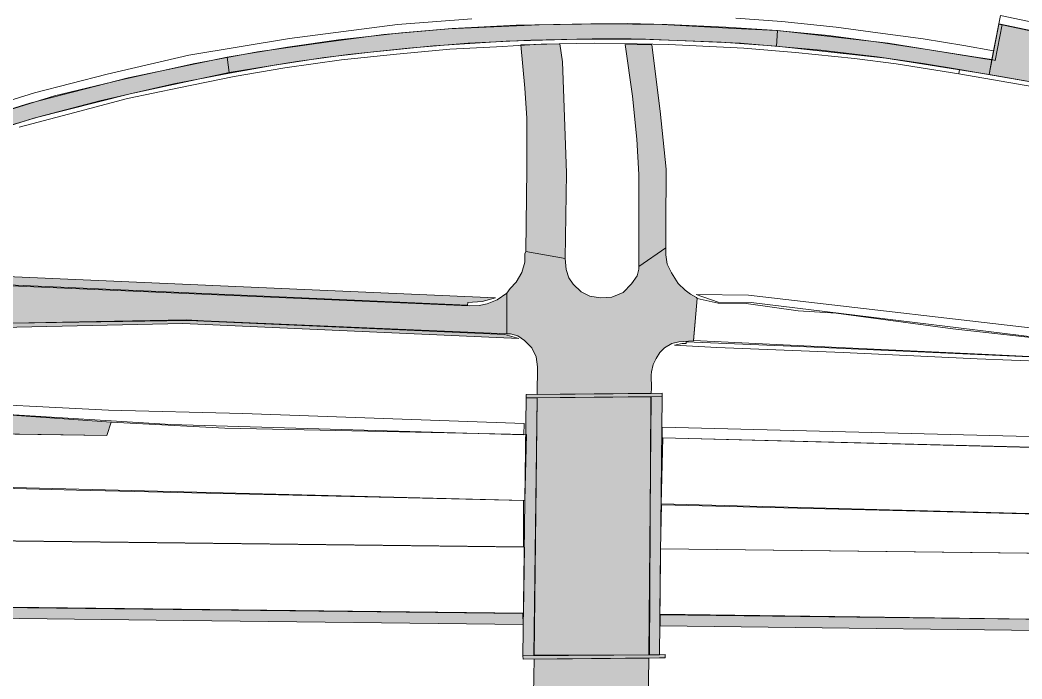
# Model space of a CAD drawing. Extents: x 2363427 to 2368559, y 6957299 to 6980140.
# Drawn here: x 2365689.7 to 2365730.74, y 6979830.46 to 6979857.44 of the extents above; entities that cross this region are included whole.
import ezdxf

# ---------------------------------------------------------------- set-up
doc = ezdxf.new("R2010")
doc.units = 0
doc.header["$LTSCALE"] = 5.6
for name, color, linetype, lineweight in [('10', 7, 'Continuous', 13), ('11', 7, 'Continuous', 13), ('12', 7, 'Continuous', 13), ('13', 7, 'Continuous', 13), ('9', 7, 'Continuous', 13)]:
    doc.layers.add(name, color=color, linetype=linetype, lineweight=lineweight)

msp = doc.modelspace()

# ---------------------------------------------------------------- hatches: boundary and pattern name
at = {"layer": '10'}
for points in [[(2365709.179, 6979846.057), (2365708.635, 6979845.913), (2365708.038, 6979845.87), (2365708.037, 6979845.759), (2365675.012, 6979847.218), (2365675.699, 6979847.527)], [(2365710.128, 6979844.395), (2365696.365, 6979845.006), (2365682.127, 6979844.701), (2365669.983, 6979844.436), (2365670.338, 6979844.635), (2365686.677, 6979844.981), (2365696.619, 6979845.139), (2365709.563, 6979844.56)], [(2365710.315, 6979832.687), (2365696.398, 6979832.847), (2365686.343, 6979832.978), (2365677.121, 6979833.085), (2365672.06, 6979832.934), (2365671.526, 6979833.287), (2365678.285, 6979833.441), (2365682.827, 6979833.455), (2365710.294, 6979833.135)], [(2365755.762, 6979832.14), (2365715.916, 6979832.627), (2365715.917, 6979833.107), (2365755.763, 6979832.58)]]:
    msp.add_hatch(color=256, dxfattribs=at).paths.add_polyline_path(points)
at = {"layer": '11'}
msp.add_hatch(color=256, dxfattribs=at).paths.add_polyline_path([(2365693.255, 6979840.421), (2365675.356, 6979840.701), (2365675.368, 6979841.627), (2365666.482, 6979842.244), (2365667.352, 6979842.815), (2365693.433, 6979840.977)])
at = {"layer": '12'}
for points in [[(2365729.509, 6979855.815), (2365729.638, 6979855.785), (2365729.929, 6979857.25), (2365729.795, 6979857.279)], [(2365710.439, 6979841.969), (2365710.304, 6979831.402), (2365710.764, 6979831.414), (2365710.885, 6979841.972)], [(2365716.003, 6979842.152), (2365710.438, 6979842.104), (2365710.439, 6979841.969), (2365716.003, 6979842.017)], [(2365716.003, 6979842.017), (2365715.548, 6979842.014), (2365715.452, 6979831.451), (2365715.9, 6979831.451)], [(2365716.125, 6979831.453), (2365715.9, 6979831.451), (2365710.304, 6979831.402), (2365710.305, 6979831.267), (2365715.898, 6979831.316), (2365716.123, 6979831.321)]]:
    msp.add_hatch(color=256, dxfattribs=at).paths.add_polyline_path(points)
at = {"layer": '13'}
for points in [[(2365720.692, 6979856.371), (2365718.42, 6979856.527), (2365716.265, 6979856.611), (2365714.728, 6979856.668), (2365713.132, 6979856.666), (2365710.631, 6979856.613), (2365708.054, 6979856.482), (2365705.617, 6979856.289), (2365703.138, 6979856.018), (2365701.035, 6979855.737), (2365698.275, 6979855.289), (2365698.182, 6979855.909), (2365700.662, 6979856.321), (2365702.746, 6979856.621), (2365705.324, 6979856.912), (2365707.402, 6979857.089), (2365710.019, 6979857.219), (2365713.078, 6979857.285), (2365714.575, 6979857.289), (2365716.212, 6979857.251), (2365718.607, 6979857.144), (2365720.734, 6979857.002)], [(2365729.399, 6979855.212), (2365725.163, 6979855.877), (2365720.692, 6979856.371), (2365720.734, 6979857.002), (2365725.255, 6979856.489), (2365729.474, 6979855.811), (2365729.511, 6979855.82)], [(2365746.951, 6979852.146), (2365742.589, 6979852.917), (2365738.116, 6979853.683), (2365733.839, 6979854.43), (2365729.399, 6979855.212), (2365729.793, 6979857.268), (2365734.116, 6979856.354), (2365738.356, 6979855.454), (2365742.811, 6979854.518), (2365747.206, 6979853.61)], [(2365698.275, 6979855.289), (2365694.208, 6979854.41), (2365690.264, 6979853.416), (2365686.318, 6979852.181), (2365681.587, 6979850.452), (2365677.393, 6979848.581), (2365673.953, 6979846.878), (2365673.64, 6979847.441), (2365677.181, 6979849.203), (2365681.093, 6979850.937), (2365686.445, 6979852.899), (2365690.111, 6979854.037), (2365694.136, 6979855.07), (2365698.182, 6979855.909)]]:
    msp.add_hatch(color=256, dxfattribs=at).paths.add_polyline_path(points)
at = {"layer": '9'}
for points in [[(2365710.219, 6979856.415), (2365710.373, 6979854.65), (2365710.459, 6979853.416), (2365710.462, 6979851.332), (2365710.42, 6979847.964), (2365712.037, 6979847.668), (2365712.08, 6979851.159), (2365711.98, 6979854.236), (2365711.922, 6979855.725), (2365711.812, 6979856.464)], [(2365714.485, 6979856.434), (2365714.783, 6979854.322), (2365714.962, 6979852.553), (2365715.046, 6979851.109), (2365715.047, 6979847.348), (2365716.15, 6979848.11), (2365716.159, 6979848.99), (2365716.163, 6979851.329), (2365715.917, 6979853.705), (2365715.583, 6979856.416)], [(2365715.557, 6979842.146), (2365710.888, 6979842.107), (2365710.903, 6979843.231), (2365710.846, 6979843.649), (2365710.672, 6979844.01), (2365710.368, 6979844.309), (2365710.088, 6979844.507), (2365709.796, 6979844.594), (2365709.639, 6979844.581), (2365709.643, 6979846.251), (2365709.785, 6979846.448), (2365710.018, 6979846.697), (2365710.252, 6979847.094), (2365710.38, 6979847.517), (2365710.38, 6979847.865), (2365710.42, 6979847.964), (2365712.037, 6979847.668), (2365712.07, 6979847.219), (2365712.187, 6979846.883), (2365712.362, 6979846.622), (2365712.689, 6979846.311), (2365713.039, 6979846.136), (2365713.482, 6979846.062), (2365713.948, 6979846.087), (2365714.403, 6979846.274), (2365714.753, 6979846.634), (2365714.986, 6979846.958), (2365715.044, 6979847.231), (2365715.047, 6979847.348), (2365716.15, 6979848.11), (2365716.153, 6979847.828), (2365716.21, 6979847.442), (2365716.386, 6979847.082), (2365716.666, 6979846.646), (2365716.945, 6979846.373), (2365717.167, 6979846.211), (2365717.412, 6979846.074), (2365717.443, 6979846.028), (2365717.284, 6979844.296), (2365716.689, 6979844.259), (2365716.397, 6979844.197), (2365716.094, 6979844.01), (2365715.907, 6979843.823), (2365715.756, 6979843.575), (2365715.639, 6979843.326), (2365715.569, 6979843.028), (2365715.558, 6979842.891), (2365715.569, 6979842.368)], [(2365709.639, 6979844.581), (2365709.643, 6979846.251), (2365709.252, 6979845.985), (2365708.837, 6979845.821), (2365708.509, 6979845.749), (2365708.101, 6979845.729), (2365674.93, 6979847.186), (2365673.034, 6979846.187), (2365686.601, 6979845.583), (2365686.585, 6979844.972), (2365692.832, 6979845.086), (2365696.509, 6979845.166), (2365697.223, 6979845.124)], [(2365715.481, 6979831.449), (2365710.742, 6979831.424), (2365710.886, 6979841.967), (2365715.545, 6979842.011)], [(2365718.147, 6979827.104), (2365717.699, 6979827.056), (2365717.193, 6979826.879), (2365716.754, 6979826.603), (2365716.381, 6979826.225), (2365716.144, 6979825.828), (2365715.974, 6979825.357), (2365715.932, 6979825.067), (2365715.927, 6979824.876), (2365715.923, 6979824.531), (2365714.368, 6979824.437), (2365714.348, 6979824.693), (2365714.264, 6979824.976), (2365714.102, 6979825.241), (2365713.882, 6979825.471), (2365713.564, 6979825.665), (2365713.197, 6979825.751), (2365712.828, 6979825.746), (2365712.508, 6979825.668), (2365712.214, 6979825.471), (2365711.91, 6979825.102), (2365711.78, 6979824.794), (2365711.748, 6979824.467), (2365711.749, 6979824.347), (2365710.653, 6979824.336), (2365710.673, 6979824.561), (2365710.673, 6979824.818), (2365710.64, 6979825.026), (2365710.57, 6979825.32), (2365710.47, 6979825.577), (2365710.396, 6979825.715), (2365710.315, 6979825.853), (2365710.262, 6979825.928), (2365710.738, 6979829.854), (2365710.767, 6979831.269), (2365715.459, 6979831.307), (2365715.431, 6979829.441), (2365715.473, 6979829.09), (2365715.595, 6979828.751), (2365715.787, 6979828.513), (2365716.055, 6979828.283), (2365716.393, 6979828.134), (2365716.798, 6979828.078), (2365718.127, 6979828.087)]]:
    msp.add_hatch(color=256, dxfattribs=at).paths.add_polyline_path(points)

# ---------------------------------------------------------------- linework, layer by layer
at = {"layer": '10'}
for points in [[(2365709.179, 6979846.057), (2365708.635, 6979845.913), (2365708.038, 6979845.87), (2365708.037, 6979845.759), (2365675.012, 6979847.218), (2365675.699, 6979847.527)], [(2365869.407, 6979837.776), (2365811.614, 6979838.432), (2365789.317, 6979838.716), (2365781.746, 6979839.477), (2365769.737, 6979840.705), (2365740.628, 6979843.676), (2365737.885, 6979843.966), (2365734.711, 6979844.169), (2365732.494, 6979844.305), (2365719.648, 6979845.865), (2365718.293, 6979845.888), (2365717.393, 6979846.197), (2365719.544, 6979846.171), (2365732.966, 6979844.609), (2365739.14, 6979844.202), (2365741.444, 6979843.956), (2365771.06, 6979840.895), (2365789.538, 6979839.04), (2365806.746, 6979838.832), (2365869.403, 6979838.098)], [(2365710.128, 6979844.395), (2365696.365, 6979845.006), (2365682.127, 6979844.701), (2365669.983, 6979844.436), (2365670.338, 6979844.635), (2365686.677, 6979844.981), (2365696.619, 6979845.139), (2365709.563, 6979844.56)], [(2365769.667, 6979839.9), (2365740.54, 6979842.85), (2365737.784, 6979843.097), (2365735.553, 6979843.272), (2365733.123, 6979843.405), (2365728.907, 6979843.569), (2365723.414, 6979843.821), (2365718.247, 6979844.03), (2365716.513, 6979844.119), (2365716.826, 6979844.19), (2365716.982, 6979844.189), (2365716.982, 6979844.26), (2365721.615, 6979844.067), (2365733.793, 6979843.518), (2365736.18, 6979843.385), (2365737.814, 6979843.282), (2365740.67, 6979843.007), (2365769.695, 6979840.069)], [(2365710.345, 6979840.454), (2365695.872, 6979840.87), (2365688.771, 6979841.31), (2365667.412, 6979842.825), (2365667.917, 6979843.135), (2365677.346, 6979842.457), (2365686.309, 6979841.819), (2365693.332, 6979841.456), (2365698.823, 6979841.33), (2365710.347, 6979840.92)], [(2365710.385, 6979837.766), (2365710.453, 6979840.465), (2365698.098, 6979840.726), (2365693.433, 6979840.977), (2365693.255, 6979840.421), (2365685.699, 6979840.537), (2365680.48, 6979840.568), (2365664.535, 6979840.91), (2365663.308, 6979840.026), (2365662.323, 6979839.295), (2365663.056, 6979838.748), (2365686.736, 6979838.366)], [(2365769.681, 6979838.976), (2365716.003, 6979840.327), (2365716.003, 6979840.768), (2365769.681, 6979839.402)], [(2365757.005, 6979836.554), (2365715.959, 6979837.624), (2365716.027, 6979840.323), (2365759.359, 6979839.191)], [(2365710.322, 6979835.866), (2365666.379, 6979836.387), (2365663.055, 6979838.749), (2365685.869, 6979838.351), (2365692.022, 6979838.182), (2365710.326, 6979837.767)], [(2365906.151, 6979833.544), (2365715.94, 6979835.783), (2365715.97, 6979837.583), (2365727.679, 6979837.3), (2365771.381, 6979836.174), (2365792.699, 6979835.976), (2365905.597, 6979834.565)], [(2365710.328, 6979833.146), (2365679.956, 6979833.509), (2365671.526, 6979833.286), (2365669.999, 6979834.161), (2365666.466, 6979836.365), (2365668.668, 6979836.338), (2365710.361, 6979835.846)], [(2365766.692, 6979835.181), (2365715.941, 6979835.78), (2365715.915, 6979833.079), (2365766.66, 6979832.481)], [(2365710.315, 6979832.687), (2365696.398, 6979832.847), (2365686.343, 6979832.978), (2365677.121, 6979833.085), (2365672.06, 6979832.934), (2365671.526, 6979833.287), (2365678.285, 6979833.441), (2365682.827, 6979833.455), (2365710.294, 6979833.135)], [(2365755.762, 6979832.14), (2365715.916, 6979832.627), (2365715.917, 6979833.107), (2365755.763, 6979832.58)]]:
    msp.add_lwpolyline(points, close=True, dxfattribs=at)
at = {"layer": '11'}
for points in [[(2365772.316, 6979838.894), (2365769.696, 6979838.993), (2365769.694, 6979840.058), (2365762.036, 6979840.83), (2365746.855, 6979842.389), (2365737.174, 6979843.355), (2365729.096, 6979843.751), (2365723.224, 6979844.024), (2365717.281, 6979844.321), (2365717.443, 6979846.028), (2365718.302, 6979845.84), (2365719.451, 6979845.836), (2365721.575, 6979845.533), (2365723.131, 6979845.434), (2365727.913, 6979844.791), (2365733.19, 6979844.201), (2365735.271, 6979844.098), (2365747.179, 6979843.009), (2365754.259, 6979842.29), (2365762.236, 6979841.445), (2365782.371, 6979839.395), (2365782.339, 6979838.777)], [(2365693.255, 6979840.421), (2365675.356, 6979840.701), (2365675.368, 6979841.627), (2365666.482, 6979842.244), (2365667.352, 6979842.815), (2365693.433, 6979840.977)]]:
    msp.add_lwpolyline(points, close=True, dxfattribs=at)
at = {"layer": '12'}
for points in [[(2365708.207, 6979857.486), (2365705.16, 6979857.249), (2365700.745, 6979856.683), (2365696.617, 6979855.991), (2365693.276, 6979855.215), (2365690.302, 6979854.461), (2365687.169, 6979853.486)], [(2365688.429, 6979853.498), (2365691.115, 6979854.329), (2365693.851, 6979854.987), (2365696.797, 6979855.644), (2365699.427, 6979856.132), (2365702.344, 6979856.542), (2365704.604, 6979856.837), (2365707.258, 6979857.078), (2365710.96, 6979857.233), (2365713.558, 6979857.278), (2365715.998, 6979857.251), (2365718.961, 6979857.095), (2365720.692, 6979857.002), (2365722.816, 6979856.807), (2365724.964, 6979856.512), (2365726.956, 6979856.219), (2365728.763, 6979855.928), (2365729.511, 6979855.82), (2365729.572, 6979856.175), (2365728.354, 6979856.386), (2365726.698, 6979856.665), (2365724.838, 6979856.907), (2365723.134, 6979857.148), (2365720.907, 6979857.369), (2365719.018, 6979857.513)], [(2365689.324, 6979853.136), (2365690.474, 6979853.474), (2365692.966, 6979854.128), (2365696.009, 6979854.83), (2365698.277, 6979855.263), (2365700.124, 6979855.586), (2365702.174, 6979855.906), (2365704.06, 6979856.114), (2365706.638, 6979856.378), (2365709.608, 6979856.573), (2365712.591, 6979856.654), (2365715.328, 6979856.65), (2365719.216, 6979856.492), (2365722.506, 6979856.201), (2365724.807, 6979855.922), (2365726.688, 6979855.659), (2365728.185, 6979855.411), (2365728.154, 6979855.233), (2365725.585, 6979855.644), (2365723.881, 6979855.86), (2365721.47, 6979856.108), (2365719.346, 6979856.279), (2365716.278, 6979856.436), (2365714.98, 6979856.467), (2365713.251, 6979856.483), (2365711.045, 6979856.453), (2365709.217, 6979856.342), (2365707.308, 6979856.249), (2365705.121, 6979856.043), (2365702.873, 6979855.802), (2365700.548, 6979855.479), (2365698.468, 6979855.124), (2365696.209, 6979854.666), (2365694.104, 6979854.217), (2365691.684, 6979853.584), (2365689.665, 6979853.044)]]:
    msp.add_lwpolyline(points, dxfattribs=at)
for points in [[(2365818.018, 6979841.265), (2365815.852, 6979841.477), (2365812.092, 6979841.962), (2365807.827, 6979842.614), (2365771.149, 6979848.97), (2365771.155, 6979848.968), (2365729.86, 6979857.623), (2365729.797, 6979857.275), (2365771.081, 6979848.617), (2365795.011, 6979844.441), (2365807.764, 6979842.26), (2365809.707, 6979841.918), (2365812.995, 6979841.456), (2365815.093, 6979841.201), (2365816.217, 6979841.081), (2365817.22, 6979840.98), (2365817.849, 6979840.919), (2365817.982, 6979840.906)], [(2365729.509, 6979855.815), (2365729.638, 6979855.785), (2365729.929, 6979857.25), (2365729.795, 6979857.279)], [(2365817.89, 6979840.102), (2365815.291, 6979840.373), (2365813.476, 6979840.584), (2365811.425, 6979840.863), (2365809.144, 6979841.207), (2365808.247, 6979841.351), (2365807.626, 6979841.461), (2365804.57, 6979841.991), (2365728.154, 6979855.233), (2365728.185, 6979855.411), (2365807.657, 6979841.639), (2365809.723, 6979841.31), (2365811.891, 6979840.973), (2365814.938, 6979840.597), (2365816.151, 6979840.427), (2365817.925, 6979840.279)], [(2365710.439, 6979841.969), (2365710.304, 6979831.402), (2365710.764, 6979831.414), (2365710.885, 6979841.972)], [(2365716.003, 6979842.152), (2365710.438, 6979842.104), (2365710.439, 6979841.969), (2365716.003, 6979842.017)], [(2365716.003, 6979842.017), (2365715.548, 6979842.014), (2365715.452, 6979831.451), (2365715.9, 6979831.451)], [(2365716.125, 6979831.453), (2365715.9, 6979831.451), (2365710.304, 6979831.402), (2365710.305, 6979831.267), (2365715.898, 6979831.316), (2365716.123, 6979831.321)]]:
    msp.add_lwpolyline(points, close=True, dxfattribs=at)
at = {"layer": '13'}
for points in [[(2365720.692, 6979856.371), (2365718.42, 6979856.527), (2365716.265, 6979856.611), (2365714.728, 6979856.668), (2365713.132, 6979856.666), (2365710.631, 6979856.613), (2365708.054, 6979856.482), (2365705.617, 6979856.289), (2365703.138, 6979856.018), (2365701.035, 6979855.737), (2365698.275, 6979855.289), (2365698.182, 6979855.909), (2365700.662, 6979856.321), (2365702.746, 6979856.621), (2365705.324, 6979856.912), (2365707.402, 6979857.089), (2365710.019, 6979857.219), (2365713.078, 6979857.285), (2365714.575, 6979857.289), (2365716.212, 6979857.251), (2365718.607, 6979857.144), (2365720.734, 6979857.002)], [(2365729.399, 6979855.212), (2365725.163, 6979855.877), (2365720.692, 6979856.371), (2365720.734, 6979857.002), (2365725.255, 6979856.489), (2365729.474, 6979855.811), (2365729.511, 6979855.82)], [(2365746.951, 6979852.146), (2365742.589, 6979852.917), (2365738.116, 6979853.683), (2365733.839, 6979854.43), (2365729.399, 6979855.212), (2365729.793, 6979857.268), (2365734.116, 6979856.354), (2365738.356, 6979855.454), (2365742.811, 6979854.518), (2365747.206, 6979853.61)], [(2365698.275, 6979855.289), (2365694.208, 6979854.41), (2365690.264, 6979853.416), (2365686.318, 6979852.181), (2365681.587, 6979850.452), (2365677.393, 6979848.581), (2365673.953, 6979846.878), (2365673.64, 6979847.441), (2365677.181, 6979849.203), (2365681.093, 6979850.937), (2365686.445, 6979852.899), (2365690.111, 6979854.037), (2365694.136, 6979855.07), (2365698.182, 6979855.909)]]:
    msp.add_lwpolyline(points, close=True, dxfattribs=at)
at = {"layer": '9'}
for points in [[(2365710.219, 6979856.415), (2365710.373, 6979854.65), (2365710.459, 6979853.416), (2365710.462, 6979851.332), (2365710.42, 6979847.964), (2365712.037, 6979847.668), (2365712.08, 6979851.159), (2365711.98, 6979854.236), (2365711.922, 6979855.725), (2365711.812, 6979856.464)], [(2365714.485, 6979856.434), (2365714.783, 6979854.322), (2365714.962, 6979852.553), (2365715.046, 6979851.109), (2365715.047, 6979847.348), (2365716.15, 6979848.11), (2365716.159, 6979848.99), (2365716.163, 6979851.329), (2365715.917, 6979853.705), (2365715.583, 6979856.416)], [(2365715.557, 6979842.146), (2365710.888, 6979842.107), (2365710.903, 6979843.231), (2365710.846, 6979843.649), (2365710.672, 6979844.01), (2365710.368, 6979844.309), (2365710.088, 6979844.507), (2365709.796, 6979844.594), (2365709.639, 6979844.581), (2365709.643, 6979846.251), (2365709.785, 6979846.448), (2365710.018, 6979846.697), (2365710.252, 6979847.094), (2365710.38, 6979847.517), (2365710.38, 6979847.865), (2365710.42, 6979847.964), (2365712.037, 6979847.668), (2365712.07, 6979847.219), (2365712.187, 6979846.883), (2365712.362, 6979846.622), (2365712.689, 6979846.311), (2365713.039, 6979846.136), (2365713.482, 6979846.062), (2365713.948, 6979846.087), (2365714.403, 6979846.274), (2365714.753, 6979846.634), (2365714.986, 6979846.958), (2365715.044, 6979847.231), (2365715.047, 6979847.348), (2365716.15, 6979848.11), (2365716.153, 6979847.828), (2365716.21, 6979847.442), (2365716.386, 6979847.082), (2365716.666, 6979846.646), (2365716.945, 6979846.373), (2365717.167, 6979846.211), (2365717.412, 6979846.074), (2365717.443, 6979846.028), (2365717.284, 6979844.296), (2365716.689, 6979844.259), (2365716.397, 6979844.197), (2365716.094, 6979844.01), (2365715.907, 6979843.823), (2365715.756, 6979843.575), (2365715.639, 6979843.326), (2365715.569, 6979843.028), (2365715.558, 6979842.891), (2365715.569, 6979842.368)], [(2365709.639, 6979844.581), (2365709.643, 6979846.251), (2365709.252, 6979845.985), (2365708.837, 6979845.821), (2365708.509, 6979845.749), (2365708.101, 6979845.729), (2365674.93, 6979847.186), (2365673.034, 6979846.187), (2365686.601, 6979845.583), (2365686.585, 6979844.972), (2365692.832, 6979845.086), (2365696.509, 6979845.166), (2365697.223, 6979845.124)], [(2365715.481, 6979831.449), (2365710.742, 6979831.424), (2365710.886, 6979841.967), (2365715.545, 6979842.011)]]:
    msp.add_lwpolyline(points, close=True, dxfattribs=at)
msp.add_lwpolyline([(2365710.738, 6979829.854), (2365710.767, 6979831.269), (2365715.459, 6979831.307), (2365715.431, 6979829.441)], dxfattribs=at)

doc.saveas('drawing.dxf')
